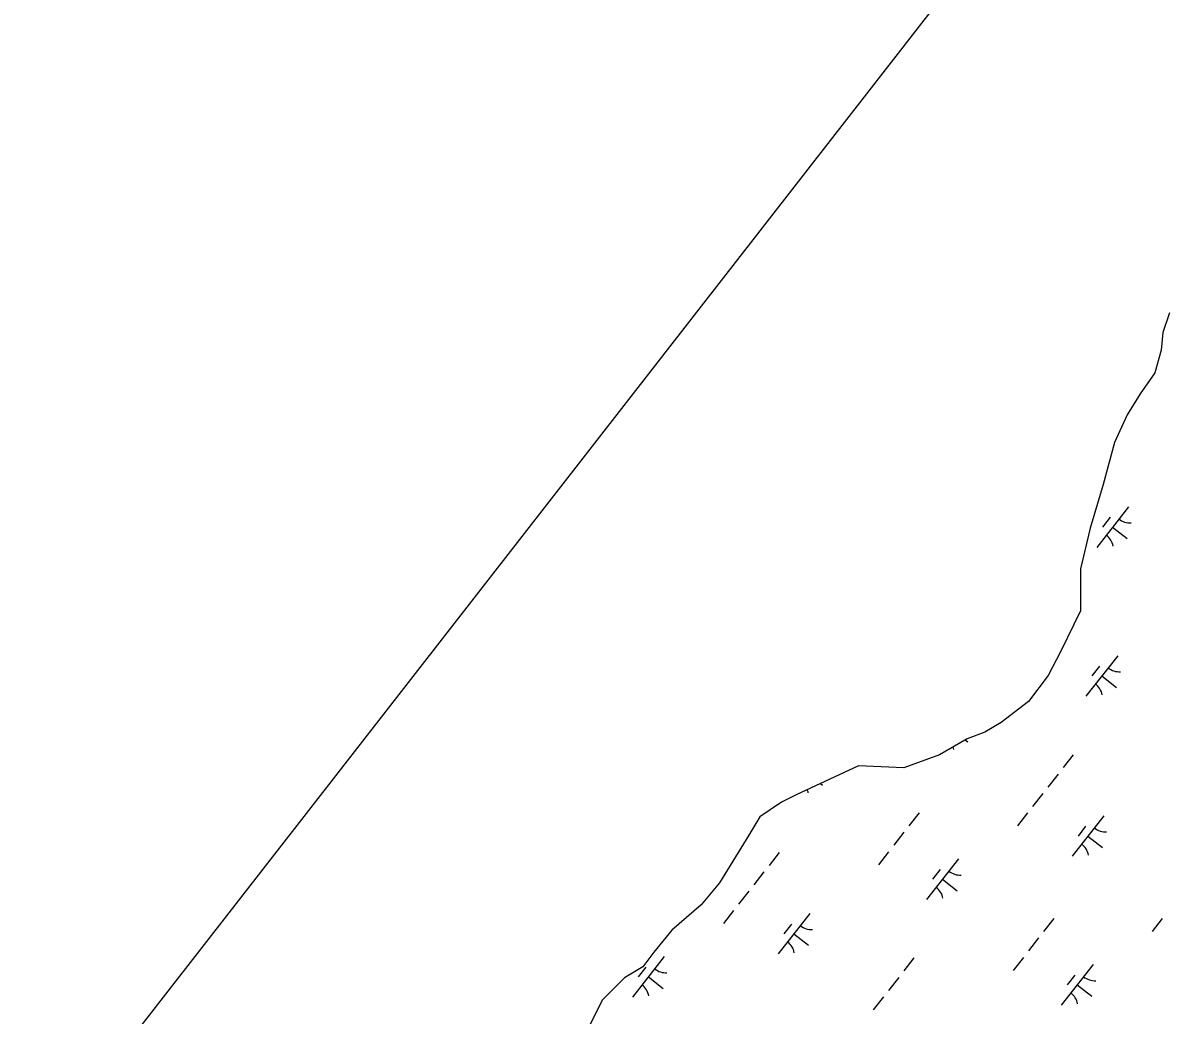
# Model space of a CAD drawing. Extents: x 3896831 to 3918110, y 171006 to 193349.
# Drawn here: x 3905430 to 3906540, y 184868 to 185832 of the extents above; entities that cross this region are included whole.
import ezdxf

# ---------------------------------------------------------------- set-up
doc = ezdxf.new("R2010")
doc.units = 0
doc.layers.add('V-GRID-FRAM', color=7, linetype='Continuous')
doc.layers.add('V-WETL-SWMP', color=7, linetype='Continuous')

msp = doc.modelspace()

# ---------------------------------------------------------------- linework, layer by layer
at = {"layer": 'V-GRID-FRAM'}
msp.add_lwpolyline([(3916044.9, 184610), (3906752.8, 172754.1), (3900055.1, 177809.8), (3909313.3, 189695.8), (3916044.9, 184610)], dxfattribs=at)
at = {"layer": 'V-WETL-SWMP'}
for p, q in [((3906544.2, 185550.4), (3906537.9, 185531.5)), ((3906537.9, 185531.5), (3906536.3, 185514.2)), ((3906536.3, 185514.2), (3906530, 185492.2)), ((3906530, 185492.2), (3906515.9, 185471.8)), ((3906515.9, 185471.8), (3906503.3, 185451.3)), ((3906503.3, 185451.3), (3906490.7, 185424.6)), ((3906490.7, 185424.6), (3906479.7, 185383.7)), ((3906479.7, 185383.7), (3906467.1, 185341.2)), ((3906504.4, 185362), (3906473.6, 185322.6)), ((3906486.6, 185351.8), (3906479.2, 185342.3)), ((3906467.1, 185341.2), (3906457.7, 185301.9)), ((3906489, 185342.3), (3906503.2, 185331.2)), ((3906457.7, 185301.9), (3906457.7, 185261)), ((3906457.7, 185261), (3906438.8, 185221.7)), ((3906438.8, 185221.7), (3906426.3, 185198.1)), ((3906494, 185217.4), (3906463.1, 185178.1)), ((3906476.2, 185207.2), (3906468.8, 185197.8)), ((3906426.3, 185198.1), (3906407.4, 185172.9)), ((3906478.5, 185197.7), (3906492.7, 185186.6)), ((3906407.4, 185172.9), (3906380.7, 185152.4)), ((3906380.7, 185152.4), (3906364.9, 185143)), ((3906364.9, 185143), (3906347.6, 185136.7)), ((3906347.6, 185136.7), (3906320.9, 185121)), ((3906345.9, 185135.7), (3906348.4, 185133.7)), ((3906320.9, 185121), (3906286.3, 185108.4)), ((3906450.8, 185121.2), (3906441, 185108.7)), ((3906242, 185110.5), (3906181.6, 185082.1)), ((3906286.3, 185108.4), (3906242, 185110.5)), ((3906436, 185102.4), (3906426.2, 185089.8)), ((3906205.2, 185093.1), (3906207, 185091.7)), ((3906167.4, 185075), (3906146.1, 185060.7)), ((3906181.6, 185082.1), (3906167.4, 185075)), ((3906421.2, 185083.5), (3906411.3, 185070.9)), ((3906301, 185064.7), (3906291.1, 185052.1)), ((3906406.4, 185064.6), (3906396.5, 185052)), ((3906480.5, 185061.8), (3906449.7, 185022.5)), ((3906146.1, 185060.7), (3906135.5, 185043)), ((3906462.8, 185051.7), (3906455.4, 185042.2)), ((3906135.5, 185043), (3906107.1, 184996.8)), ((3906286.1, 185045.8), (3906276.3, 185033.2)), ((3906465.1, 185042.2), (3906479.3, 185031.1)), ((3906165.1, 185026.3), (3906155.2, 185013.7)), ((3906271.3, 185026.9), (3906261.5, 185014.3)), ((3906339.2, 185019.9), (3906308.3, 184980.5)), ((3906150.3, 185007.5), (3906140.4, 184994.9)), ((3906321.4, 185009.7), (3906314, 185000.3)), ((3906107.1, 184996.8), (3906089.3, 184975.5)), ((3906323.7, 185000.2), (3906337.9, 184989.1)), ((3906135.5, 184988.6), (3906125.6, 184976)), ((3906089.3, 184975.5), (3906060.9, 184950.6)), ((3906120.7, 184969.7), (3906110.8, 184957.1)), ((3906194.8, 184966.9), (3906164, 184927.6)), ((3906431.9, 184962.1), (3906422, 184949.5)), ((3906537.3, 184962), (3906527.5, 184949.4)), ((3906177, 184956.7), (3906169.6, 184947.3)), ((3906060.9, 184950.6), (3906043.2, 184929.3)), ((3906179.4, 184947.3), (3906193.6, 184936.2)), ((3906417.1, 184943.2), (3906407.2, 184930.6)), ((3906043.2, 184929.3), (3906032.5, 184915.1)), ((3906053.4, 184925), (3906022.6, 184885.6)), ((3906296, 184923.7), (3906286.2, 184911.1)), ((3906402.3, 184924.3), (3906392.4, 184911.7)), ((3906032.5, 184915.1), (3906014.8, 184904.4)), ((3906035.6, 184914.8), (3906028.2, 184905.3)), ((3906470.1, 184917.3), (3906439.2, 184877.9)), ((3906452.3, 184907.1), (3906444.9, 184897.6)), ((3906014.8, 184904.4), (3905993.5, 184883.1)), ((3906038, 184905.3), (3906052.2, 184894.2)), ((3906281.2, 184904.8), (3906271.3, 184892.2)), ((3906454.7, 184897.6), (3906468.8, 184886.5)), ((3906266.4, 184886), (3906256.5, 184873.4)), ((3905993.5, 184883.1), (3905979.3, 184854.9))]:
    msp.add_line(p, q, dxfattribs=at)
for centre, start, end in [((3906506.2, 185363.9), 231.1403, 272.6839), ((3906472.2, 185320.4), 11.1403, 52.6839), ((3906495.8, 185219.3), 231.1403, 272.6839), ((3906461.7, 185175.9), 11.1403, 52.6839), ((3906317.4, 185122.9), 11.1403, 19.1611), ((3906176, 185080.9), 11.1403, 20.6637), ((3906482.4, 185063.8), 231.1403, 272.6839), ((3906448.3, 185020.3), 11.1403, 52.6839), ((3906341, 185021.8), 231.1403, 272.6839), ((3906306.9, 184978.3), 11.1403, 52.6839), ((3906196.6, 184968.9), 231.1403, 272.6839), ((3906162.5, 184925.4), 11.1403, 52.6839), ((3906055.2, 184926.9), 231.1403, 272.6839), ((3906021.2, 184883.4), 11.1403, 52.6839), ((3906471.9, 184919.2), 231.1403, 272.6839), ((3906437.8, 184875.7), 11.1403, 52.6839)]:
    msp.add_arc(centre, 17.6, start, end, dxfattribs=at)

doc.saveas('drawing.dxf')
